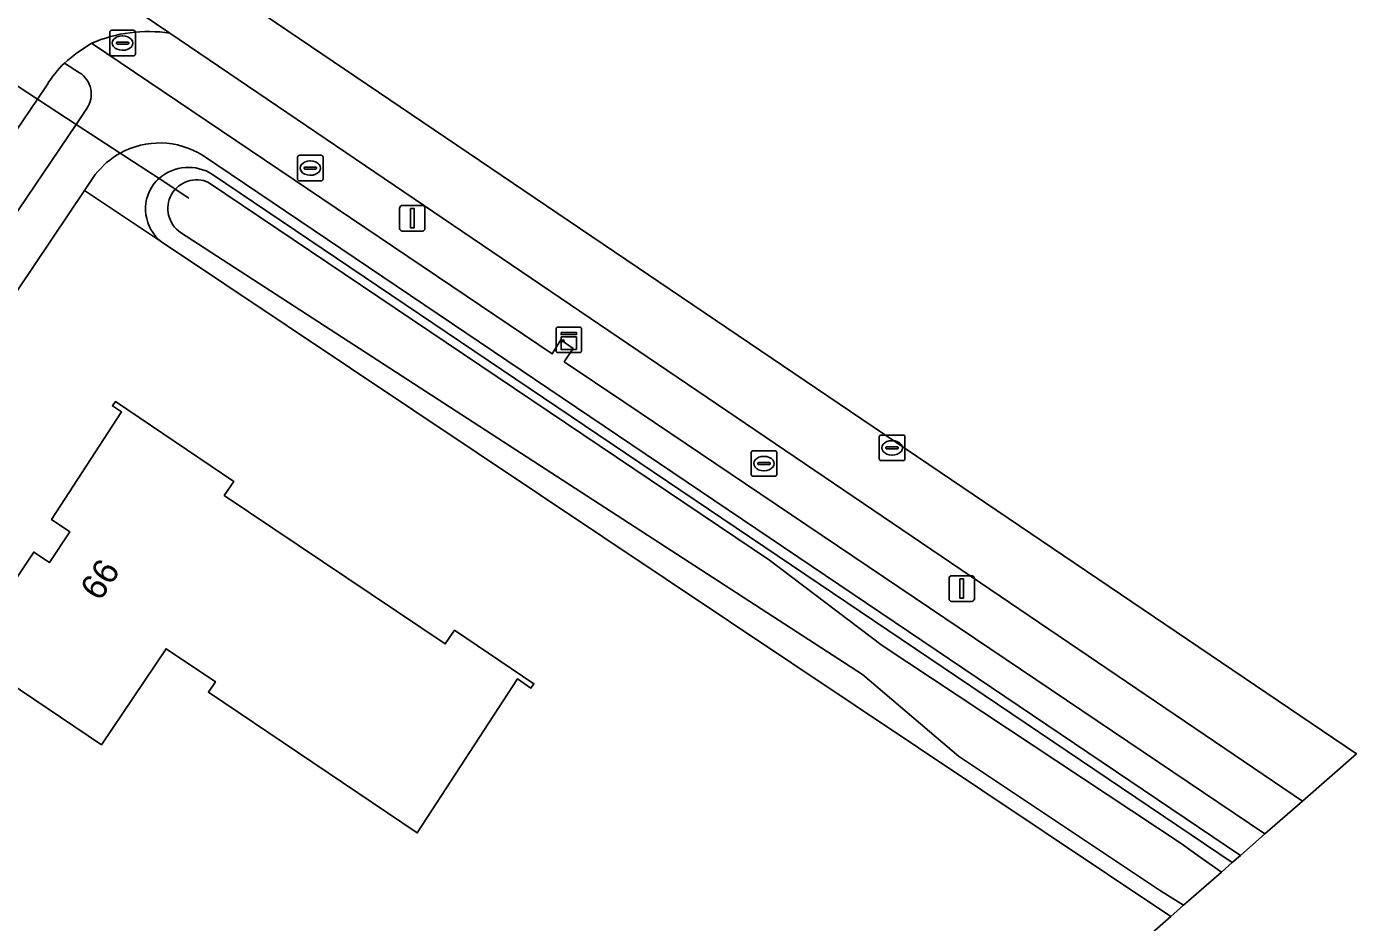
# Model space of a CAD drawing. Extents: x 163266 to 164362, y 381528 to 382286.
# Drawn here: x 164135.1 to 164187.1, y 381861 to 381896.1 of the extents above; entities that cross this region are included whole.
import ezdxf

# ---------------------------------------------------------------- set-up
doc = ezdxf.new("R2010")
doc.units = 0
for name, color, linetype in [('IMGEO_Berm_groen', 7, 'Continuous'), ('IMGEO_Brandkraan', 7, 'Continuous'), ('IMGEO_Duiker', 7, 'Continuous'), ('IMGEO_Erf', 7, 'Continuous'), ('IMGEO_Groenvoorziening', 7, 'Continuous'), ('IMGEO_Kast', 7, 'Continuous'), ('IMGEO_Kolk', 7, 'Continuous'), ('IMGEO_Lichtmast', 7, 'Continuous'), ('IMGEO_Oever', 7, 'Continuous'), ('IMGEO_Pand', 7, 'Continuous'), ('IMGEO_Pand_nummerreeks', 7, 'Continuous'), ('IMGEO_Rijbaan_lokaal_gesloten', 7, 'Continuous'), ('IMGEO_Rijbaan_lokaal_open', 7, 'Continuous'), ('IMGEO_Rioolput', 7, 'Continuous'), ('IMGEO_Voetpad_open', 7, 'Continuous'), ('IMGEO_Waterloop', 7, 'Continuous')]:
    doc.layers.add(name, color=color, linetype=linetype)

msp = doc.modelspace()

# ---------------------------------------------------------------- linework, layer by layer
at = {"layer": 'IMGEO_Berm_groen'}
for points in [[(164184.975, 381865.791), (164140.684, 381895.83)], [(164137.622, 381895.435), (164155.636, 381883.283), (164155.971, 381883.831), (164156.458, 381883.494), (164156.103, 381882.978), (164158.434, 381881.414), (164183.51, 381864.507), (164184.975, 381865.791)]]:
    msp.add_lwpolyline(points, dxfattribs=at)
msp.add_arc((164139.84, 381890.306), 5.588, 81.3144, 113.3868, dxfattribs=at)
at = {"layer": 'IMGEO_Brandkraan'}
for p, q in [((164138.331, 381895.015), (164138.331, 381895.867)), ((164138.406, 381895.941), (164139.258, 381895.941)), ((164138.819, 381895.721), (164138.844, 381895.721)), ((164139.332, 381895.867), (164139.332, 381895.015)), ((164138.59, 381895.435), (164138.59, 381895.447)), ((164139.028, 381895.398), (164138.63, 381895.398)), ((164138.633, 381895.484), (164139.031, 381895.484)), ((164138.842, 381895.161), (164138.817, 381895.161)), ((164139.074, 381895.447), (164139.074, 381895.435)), ((164139.258, 381894.941), (164138.406, 381894.941))]:
    msp.add_line(p, q, dxfattribs=at)
for points in [[(164138.331, 381895.015), (164138.331, 381895.867)], [(164138.406, 381895.941), (164139.258, 381895.941)], [(164139.332, 381895.867), (164139.332, 381895.015)], [(164139.258, 381894.941), (164138.406, 381894.941)]]:
    msp.add_lwpolyline(points, dxfattribs=at)
for centre, radius, start, end in [((164138.408, 381895.865), 0.0765, 91.552, 178.448), ((164138.408, 381895.865), 0.0765, 91.552, 178.448), ((164139.256, 381895.865), 0.0765, 1.552, 88.448), ((164139.256, 381895.865), 0.0765, 1.552, 88.448), ((164138.63, 381895.444), 0.0403, 85.8775, 175.7526), ((164138.627, 381895.434), 0.0366, 178.938, 274.7102), ((164139.031, 381895.441), 0.043, 264.8664, 352.4533), ((164139.035, 381895.446), 0.0386, 1.7309, 96.639), ((164138.408, 381895.017), 0.0765, 181.552, 268.448), ((164138.408, 381895.017), 0.0765, 181.552, 268.448), ((164139.256, 381895.017), 0.0765, 271.552, 358.448), ((164139.256, 381895.017), 0.0765, 271.552, 358.448)]:
    msp.add_arc(centre, radius, start, end, dxfattribs=at)
for centre, major_axis, ratio, start_param, end_param in [((164138.818, 381895.441), (-0.387, 0.002), 0.722429, 4.712389, 7.853982), ((164138.843, 381895.441), (-0.39, 0.002), 0.717154, 1.570796, 4.712389)]:
    msp.add_ellipse(centre, major_axis=major_axis, ratio=ratio, start_param=start_param, end_param=end_param, dxfattribs=at)
at = {"layer": 'IMGEO_Duiker'}
msp.add_lwpolyline([(164122.352, 381901.843), (164123.367, 381901.18), (164124.287, 381900.579), (164125.906, 381899.522), (164131.164, 381896.087), (164135.502, 381893.253), (164137.016, 381892.263), (164138.741, 381891.136), (164140.258, 381890.145), (164141.428, 381889.381)], dxfattribs=at)
at = {"layer": 'IMGEO_Erf'}
msp.add_lwpolyline([(164174.878, 381856.933), (164179.829, 381861.277), (164140.349, 381887.669), (164137.348, 381889.675), (164128.948, 381877.188), (164125.993, 381872.794), (164121.982, 381866.833), (164118.943, 381862.315), (164115.227, 381856.79), (164115.131, 381856.845), (164109.765, 381848.884), (164109.844, 381848.822), (164109.637, 381848.518), (164106.541, 381843.971), (164097.02, 381829.989), (164097.176, 381829.884), (164094.167, 381825.452), (164093.902, 381825.629), (164084.278, 381811.341), (164084.454, 381811.217), (164072.99, 381794.147)], dxfattribs=at)
msp.add_lwpolyline([(164142.187, 381870.05), (164142.461, 381870.457), (164140.536, 381871.752), (164138.007, 381867.994), (164132.704, 381871.564), (164135.356, 381875.532), (164135.971, 381875.12), (164136.772, 381876.319), (164136.055, 381876.8), (164138.786, 381881.014), (164138.436, 381881.246), (164138.552, 381881.418), (164143.182, 381878.297), (164142.806, 381877.749), (164151.454, 381871.94), (164151.819, 381872.479), (164154.919, 381870.382), (164154.802, 381870.208), (164154.272, 381870.567), (164150.355, 381864.544)], close=True, dxfattribs=at)
at = {"layer": 'IMGEO_Groenvoorziening'}
for points in [[(164137.152, 381894.284), (164136.558, 381894.657)], [(164135.878, 381893.808), (164135.502, 381893.253), (164128.08, 381882.301), (164129.589, 381881.278), (164137.016, 381892.263), (164137.434, 381892.882)], [(164182.548, 381863.663), (164141.957, 381891.053)], [(164137.765, 381890.295), (164137.348, 381889.675), (164140.349, 381887.669)], [(164142.349, 381890.304), (164182.231, 381863.385), (164182.548, 381863.663)]]:
    msp.add_lwpolyline(points, dxfattribs=at)
for centre, radius, start, end in [((164139.675, 381891.464), 4.462, 134.3061, 148.3084), ((164136.601, 381893.444), 1.005, 326.0018, 56.7438), ((164140.279, 381888.368), 3.167, 57.9943, 119.0489), ((164140.273, 381888.371), 3.161, 118.9937, 142.508), ((164141.409, 381888.841), 1.739, 57.2783, 131.4185), ((164141.377, 381888.955), 1.646, 144.86, 231.3499), ((164141.441, 381888.812), 1.782, 131.596, 142.3035)]:
    msp.add_arc(centre, radius, start, end, dxfattribs=at)
at = {"layer": 'IMGEO_Kast'}
for p, q in [((164155.784, 381883.41), (164155.784, 381884.251)), ((164155.784, 381884.251), (164155.784, 381883.41)), ((164155.859, 381884.335), (164156.7, 381884.335)), ((164156.7, 381884.335), (164155.859, 381884.335)), ((164156.784, 381884.26), (164156.784, 381883.419)), ((164156.784, 381883.419), (164156.784, 381884.26)), ((164156.709, 381883.335), (164155.868, 381883.335)), ((164155.868, 381883.335), (164156.709, 381883.335))]:
    msp.add_line(p, q, dxfattribs=at)
for points in [[(164155.979, 381884.125), (164156.579, 381884.125), (164156.579, 381884.04), (164155.979, 381884.04), (164155.979, 381884.125)], [(164155.979, 381883.95), (164156.579, 381883.95), (164156.579, 381883.461), (164155.979, 381883.461), (164155.979, 381883.95)]]:
    msp.add_lwpolyline(points, dxfattribs=at)
msp.add_circle((164156.063, 381883.799), 0.0377, dxfattribs=at)
for centre, start, end in [((164155.862, 381884.257), 92.4484, 184.2845), ((164155.862, 381884.257), 92.4484, 184.2845), ((164156.706, 381884.257), 2.4484, 94.2845), ((164156.706, 381884.257), 2.4484, 94.2845), ((164155.862, 381883.413), 182.4484, 274.2845), ((164155.862, 381883.413), 182.4484, 274.2845), ((164156.706, 381883.413), 272.4484, 4.2845), ((164156.706, 381883.413), 272.4484, 4.2845)]:
    msp.add_arc(centre, 0.0779, start, end, dxfattribs=at)
at = {"layer": 'IMGEO_Kolk'}
for p, q in [((164145.674, 381890.125), (164145.674, 381890.977)), ((164145.749, 381891.051), (164146.601, 381891.051)), ((164146.675, 381890.977), (164146.675, 381890.125)), ((164145.933, 381890.545), (164145.933, 381890.557)), ((164146.371, 381890.508), (164145.973, 381890.508)), ((164145.976, 381890.594), (164146.374, 381890.594)), ((164146.162, 381890.831), (164146.187, 381890.831)), ((164146.417, 381890.557), (164146.417, 381890.545)), ((164146.601, 381890.051), (164145.749, 381890.051)), ((164146.185, 381890.271), (164146.16, 381890.271)), ((164163.492, 381879.495), (164164.344, 381879.495)), ((164163.417, 381878.569), (164163.417, 381879.421)), ((164163.676, 381878.989), (164163.676, 381879.001)), ((164163.719, 381879.038), (164164.117, 381879.038)), ((164163.905, 381879.275), (164163.93, 381879.275)), ((164164.16, 381879.001), (164164.16, 381878.989)), ((164164.418, 381879.421), (164164.418, 381878.569)), ((164164.344, 381878.495), (164163.492, 381878.495)), ((164164.114, 381878.952), (164163.716, 381878.952)), ((164163.928, 381878.715), (164163.903, 381878.715))]:
    msp.add_line(p, q, dxfattribs=at)
for points in [[(164145.674, 381890.125), (164145.674, 381890.977)], [(164145.749, 381891.051), (164146.601, 381891.051)], [(164146.675, 381890.977), (164146.675, 381890.125)], [(164146.601, 381890.051), (164145.749, 381890.051)], [(164163.492, 381879.495), (164164.344, 381879.495)], [(164163.417, 381878.569), (164163.417, 381879.421)], [(164164.418, 381879.421), (164164.418, 381878.569)], [(164164.344, 381878.495), (164163.492, 381878.495)]]:
    msp.add_lwpolyline(points, dxfattribs=at)
for centre, radius, start, end in [((164145.751, 381890.975), 0.0765, 91.552, 178.448), ((164145.751, 381890.975), 0.0765, 91.552, 178.448), ((164146.599, 381890.975), 0.0765, 1.552, 88.448), ((164146.599, 381890.975), 0.0765, 1.552, 88.448), ((164145.973, 381890.554), 0.0403, 85.8775, 175.7526), ((164145.97, 381890.544), 0.0366, 178.938, 274.7102), ((164146.374, 381890.551), 0.043, 264.8664, 352.4533), ((164146.378, 381890.556), 0.0386, 1.7309, 96.639), ((164145.751, 381890.127), 0.0765, 181.552, 268.448), ((164145.751, 381890.127), 0.0765, 181.552, 268.448), ((164146.599, 381890.127), 0.0765, 271.552, 358.448), ((164146.599, 381890.127), 0.0765, 271.552, 358.448), ((164163.494, 381879.419), 0.0765, 91.552, 178.448), ((164163.494, 381879.419), 0.0765, 91.552, 178.448), ((164164.342, 381879.419), 0.0765, 1.552, 88.448), ((164164.342, 381879.419), 0.0765, 1.552, 88.448), ((164163.716, 381878.998), 0.0403, 85.8775, 175.7526), ((164163.713, 381878.988), 0.0366, 178.938, 274.7102), ((164164.117, 381878.995), 0.043, 264.8664, 352.4533), ((164164.121, 381879), 0.0386, 1.7309, 96.639), ((164163.494, 381878.571), 0.0765, 181.552, 268.448), ((164163.494, 381878.571), 0.0765, 181.552, 268.448), ((164164.342, 381878.571), 0.0765, 271.552, 358.448), ((164164.342, 381878.571), 0.0765, 271.552, 358.448)]:
    msp.add_arc(centre, radius, start, end, dxfattribs=at)
for centre, major_axis, ratio, start_param, end_param in [((164146.161, 381890.551), (-0.387, 0.002), 0.722429, 4.712389, 7.853982), ((164146.186, 381890.551), (-0.39, 0.002), 0.717154, 1.570796, 4.712389), ((164163.904, 381878.995), (-0.387, 0.002), 0.722429, 4.712389, 7.853982), ((164163.929, 381878.995), (-0.39, 0.002), 0.717154, 1.570796, 4.712389)]:
    msp.add_ellipse(centre, major_axis=major_axis, ratio=ratio, start_param=start_param, end_param=end_param, dxfattribs=at)
at = {"layer": 'IMGEO_Lichtmast'}
for p, q in [((164149.669, 381888.19), (164149.669, 381888.99)), ((164149.669, 381888.99), (164149.669, 381888.19)), ((164149.769, 381889.09), (164150.559, 381889.09)), ((164150.559, 381889.09), (164149.769, 381889.09)), ((164150.659, 381888.99), (164150.659, 381888.19)), ((164150.659, 381888.19), (164150.659, 381888.99)), ((164150.559, 381888.09), (164149.769, 381888.09)), ((164149.769, 381888.09), (164150.559, 381888.09)), ((164171.157, 381873.704), (164171.157, 381874.504)), ((164171.157, 381874.504), (164171.157, 381873.704)), ((164171.257, 381874.604), (164172.047, 381874.604)), ((164172.047, 381874.604), (164171.257, 381874.604)), ((164172.147, 381874.504), (164172.147, 381873.704)), ((164172.147, 381873.704), (164172.147, 381874.504)), ((164172.047, 381873.604), (164171.257, 381873.604)), ((164171.257, 381873.604), (164172.047, 381873.604))]:
    msp.add_line(p, q, dxfattribs=at)
for points in [[(164150.089, 381888.965), (164150.239, 381888.965), (164150.239, 381888.215), (164150.089, 381888.215), (164150.089, 381888.965)], [(164171.577, 381874.479), (164171.727, 381874.479), (164171.727, 381873.729), (164171.577, 381873.729), (164171.577, 381874.479)]]:
    msp.add_lwpolyline(points, dxfattribs=at)
for centre, start, end in [((164149.769, 381888.99), 90, 180), ((164149.769, 381888.99), 90, 180), ((164150.559, 381888.99), 0, 90), ((164150.559, 381888.99), 360, 90), ((164149.769, 381888.19), 180, 270), ((164149.769, 381888.19), 180, 270), ((164150.559, 381888.19), 270, 0), ((164150.559, 381888.19), 270, 0), ((164171.257, 381874.504), 90, 180), ((164171.257, 381874.504), 90, 180), ((164172.047, 381874.504), 0, 90), ((164172.047, 381874.504), 360, 90), ((164171.257, 381873.704), 180, 270), ((164171.257, 381873.704), 180, 270), ((164172.047, 381873.704), 270, 0), ((164172.047, 381873.704), 270, 0)]:
    msp.add_arc(centre, 0.1, start, end, dxfattribs=at)
at = {"layer": 'IMGEO_Oever'}
for points in [[(164142.196, 381889.99), (164164.129, 381875.214), (164168.538, 381871.883), (164180.27, 381864.108), (164180.752, 381863.748), (164181.808, 381863.014)], [(164181.808, 381863.014), (164182.231, 381863.385), (164142.349, 381890.304)], [(164140.349, 381887.669), (164179.829, 381861.277), (164180.331, 381861.717), (164179.389, 381862.311), (164171.529, 381867.548), (164167.776, 381870.747), (164141.102, 381888.031)]]:
    msp.add_lwpolyline(points, dxfattribs=at)
for centre, radius, start, end in [((164141.409, 381888.841), 1.739, 57.2783, 131.4185), ((164141.377, 381888.955), 1.646, 144.86, 231.3499), ((164141.441, 381888.812), 1.782, 131.596, 142.3035), ((164141.728, 381888.967), 1.125, 65.4066, 236.2312)]:
    msp.add_arc(centre, radius, start, end, dxfattribs=at)
at = {"layer": 'IMGEO_Pand'}
msp.add_lwpolyline([(164142.806, 381877.749), (164143.182, 381878.297), (164138.552, 381881.418), (164138.436, 381881.246), (164138.786, 381881.014), (164136.055, 381876.8), (164136.772, 381876.319), (164135.971, 381875.12), (164135.356, 381875.532), (164132.704, 381871.564), (164138.007, 381867.994), (164140.536, 381871.752), (164142.461, 381870.457), (164142.187, 381870.05), (164150.355, 381864.544), (164154.272, 381870.567), (164154.802, 381870.208), (164154.919, 381870.382), (164151.819, 381872.479), (164151.454, 381871.94)], close=True, dxfattribs=at)
at = {"layer": 'IMGEO_Rijbaan_lokaal_gesloten'}
msp.add_lwpolyline([(164184.975, 381865.791), (164187.087, 381867.645), (164141.791, 381898.302), (164143.584, 381899.974), (164075.127, 381946.071), (164069.511, 381949.746), (164068.627, 381950.348), (164065.865, 381946.197), (164071.004, 381942.736), (164076.894, 381938.776), (164077.47, 381938.353), (164082.456, 381934.995), (164088.207, 381931.121), (164094.292, 381927.044), (164095.138, 381926.463), (164105.091, 381919.758), (164106.138, 381919.092), (164116.624, 381912.049), (164116.907, 381911.823), (164121.876, 381908.482), (164130.517, 381902.698), (164140.684, 381895.83)], close=True, dxfattribs=at)
at = {"layer": 'IMGEO_Rijbaan_lokaal_open'}
for points in [[(164140.684, 381895.83), (164130.517, 381902.698)], [(164122.515, 381874.001), (164126.606, 381880.123), (164127.244, 381881.037), (164128.08, 381882.301), (164135.502, 381893.253), (164135.878, 381893.808)]]:
    msp.add_lwpolyline(points, dxfattribs=at)
for centre, radius, start, end in [((164139.84, 381890.306), 5.588, 81.3144, 113.3868), ((164141.546, 381888.952), 7.578, 121.1852, 131.1635), ((164139.675, 381891.464), 4.462, 134.3061, 148.3084)]:
    msp.add_arc(centre, radius, start, end, dxfattribs=at)
at = {"layer": 'IMGEO_Rioolput'}
for p, q in [((164168.428, 381879.181), (164168.428, 381880.033)), ((164168.503, 381880.107), (164169.355, 381880.107)), ((164169.429, 381880.033), (164169.429, 381879.181)), ((164168.687, 381879.601), (164168.687, 381879.613)), ((164169.125, 381879.564), (164168.727, 381879.564)), ((164168.73, 381879.65), (164169.128, 381879.65)), ((164168.916, 381879.887), (164168.941, 381879.887)), ((164169.171, 381879.613), (164169.171, 381879.601)), ((164169.355, 381879.107), (164168.503, 381879.107)), ((164168.939, 381879.327), (164168.914, 381879.327))]:
    msp.add_line(p, q, dxfattribs=at)
for points in [[(164168.428, 381879.181), (164168.428, 381880.033)], [(164168.503, 381880.107), (164169.355, 381880.107)], [(164169.429, 381880.033), (164169.429, 381879.181)], [(164169.355, 381879.107), (164168.503, 381879.107)]]:
    msp.add_lwpolyline(points, dxfattribs=at)
for centre, radius, start, end in [((164168.505, 381880.031), 0.0765, 91.552, 178.448), ((164168.505, 381880.031), 0.0765, 91.552, 178.448), ((164169.353, 381880.031), 0.0765, 1.552, 88.448), ((164169.353, 381880.031), 0.0765, 1.552, 88.448), ((164168.727, 381879.61), 0.0403, 85.8775, 175.7526), ((164168.724, 381879.6), 0.0366, 178.938, 274.7102), ((164169.128, 381879.607), 0.043, 264.8664, 352.4533), ((164169.132, 381879.612), 0.0386, 1.7309, 96.639), ((164168.505, 381879.183), 0.0765, 181.552, 268.448), ((164168.505, 381879.183), 0.0765, 181.552, 268.448), ((164169.353, 381879.183), 0.0765, 271.552, 358.448), ((164169.353, 381879.183), 0.0765, 271.552, 358.448)]:
    msp.add_arc(centre, radius, start, end, dxfattribs=at)
for centre, major_axis, ratio, start_param, end_param in [((164168.915, 381879.607), (-0.387, 0.002), 0.722429, 4.712389, 7.853982), ((164168.94, 381879.607), (-0.39, 0.002), 0.717154, 1.570796, 4.712389)]:
    msp.add_ellipse(centre, major_axis=major_axis, ratio=ratio, start_param=start_param, end_param=end_param, dxfattribs=at)
at = {"layer": 'IMGEO_Voetpad_open'}
for points in [[(164183.51, 381864.507), (164158.434, 381881.414), (164156.103, 381882.978), (164156.458, 381883.494), (164155.971, 381883.831), (164155.636, 381883.283), (164137.622, 381895.435)], [(164136.558, 381894.657), (164137.152, 381894.284)], [(164137.434, 381892.882), (164137.016, 381892.263), (164129.589, 381881.278), (164128.08, 381882.301), (164127.244, 381881.037), (164128.767, 381880.003), (164127.552, 381878.244), (164128.948, 381877.188), (164137.348, 381889.675), (164137.765, 381890.295)], [(164141.957, 381891.053), (164182.548, 381863.663), (164183.51, 381864.507)]]:
    msp.add_lwpolyline(points, dxfattribs=at)
for centre, radius, start, end in [((164141.546, 381888.952), 7.578, 121.1852, 131.1635), ((164136.601, 381893.444), 1.005, 326.0018, 56.7438), ((164140.279, 381888.368), 3.167, 57.9943, 119.0489), ((164140.273, 381888.371), 3.161, 118.9937, 142.508)]:
    msp.add_arc(centre, radius, start, end, dxfattribs=at)
at = {"layer": 'IMGEO_Waterloop'}
for points in [[(164181.808, 381863.014), (164180.752, 381863.748), (164180.27, 381864.108), (164168.538, 381871.883), (164164.129, 381875.214), (164142.196, 381889.99)], [(164141.102, 381888.031), (164167.776, 381870.747), (164171.529, 381867.548), (164179.389, 381862.311), (164180.331, 381861.717), (164181.808, 381863.014)]]:
    msp.add_lwpolyline(points, dxfattribs=at)
msp.add_arc((164141.728, 381888.967), 1.125, 65.4066, 236.2312, dxfattribs=at)

# ---------------------------------------------------------------- texts
at = {"layer": 'IMGEO_Pand_nummerreeks'}
msp.add_text('66', height=1, rotation=56.253, dxfattribs=at).set_placement((164137.943, 381873.57))

doc.saveas('drawing.dxf')
